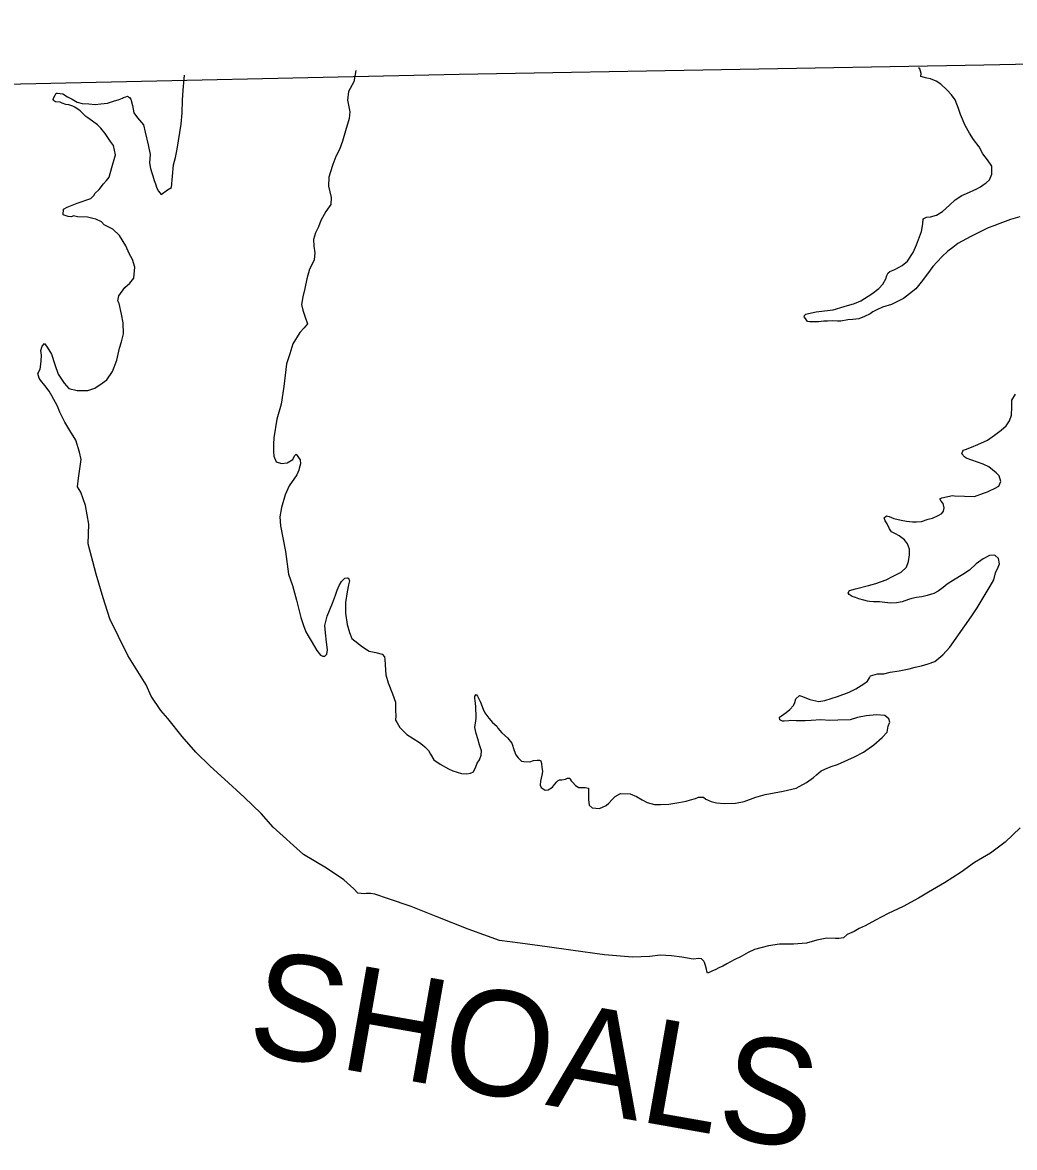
# Model space of a CAD drawing. Extents: x -939622 to -934245, y 1383184 to 1385301.
# Drawn here: x -935129.52 to -935114.57, y 1384358 to 1384374.95 of the extents above; entities that cross this region are included whole.
import ezdxf

# ---------------------------------------------------------------- set-up
doc = ezdxf.new("R2010")
doc.units = 0
doc.layers.add('Level 1', color=7, linetype='Continuous')
doc.layers.add('Level 9', color=7, linetype='Continuous')

msp = doc.modelspace()

# ---------------------------------------------------------------- linework, layer by layer
at = {"layer": 'Level 1'}
msp.add_lwpolyline([(-935085.228, 1384374.951), (-935092.001, 1384374.813), (-935099.92, 1384374.607), (-935105.732, 1384374.503), (-935115.033, 1384374.306), (-935122.938, 1384374.17), (-935129.774, 1384374.018), (-935139.337, 1384373.878), (-935140.375, 1384373.86)], dxfattribs=at)
at = {"layer": 'Level 9'}
for points in [[(-935124.496, 1384374.23), (-935124.525, 1384374.059), (-935124.606, 1384373.91), (-935124.622, 1384373.781), (-935124.589, 1384373.607), (-935124.596, 1384373.505), (-935124.653, 1384373.321), (-935124.695, 1384373.161), (-935124.744, 1384373.04), (-935124.8, 1384372.934), (-935124.845, 1384372.813), (-935124.885, 1384372.686), (-935124.902, 1384372.619), (-935124.906, 1384372.484), (-935124.87, 1384372.316), (-935124.874, 1384372.208), (-935124.95, 1384372.102), (-935125.023, 1384371.968), (-935125.057, 1384371.872), (-935125.104, 1384371.784), (-935125.135, 1384371.684), (-935125.127, 1384371.582), (-935125.116, 1384371.48), (-935125.124, 1384371.378), (-935125.161, 1384371.299), (-935125.193, 1384371.235), (-935125.236, 1384371.087), (-935125.266, 1384370.943), (-935125.297, 1384370.819), (-935125.316, 1384370.704), (-935125.297, 1384370.617), (-935125.262, 1384370.51), (-935125.224, 1384370.411), (-935125.277, 1384370.35), (-935125.342, 1384370.283), (-935125.444, 1384370.11), (-935125.489, 1384369.962), (-935125.541, 1384369.808), (-935125.583, 1384369.468), (-935125.62, 1384369.2), (-935125.685, 1384368.973), (-935125.732, 1384368.693), (-935125.736, 1384368.597), (-935125.737, 1384368.489), (-935125.73, 1384368.417), (-935125.695, 1384368.333), (-935125.614, 1384368.307), (-935125.533, 1384368.318), (-935125.444, 1384368.367), (-935125.42, 1384368.422), (-935125.397, 1384368.449), (-935125.335, 1384368.363), (-935125.328, 1384368.3), (-935125.348, 1384368.234), (-935125.357, 1384368.207), (-935125.385, 1384368.137), (-935125.5, 1384367.97), (-935125.563, 1384367.834), (-935125.614, 1384367.646), (-935125.642, 1384367.505), (-935125.63, 1384367.367), (-935125.557, 1384366.98), (-935125.509, 1384366.639), (-935125.452, 1384366.471), (-935125.391, 1384366.247), (-935125.362, 1384366.127), (-935125.327, 1384365.987), (-935125.286, 1384365.867), (-935125.248, 1384365.769), (-935125.217, 1384365.712), (-935125.171, 1384365.638), (-935125.121, 1384365.548), (-935125.084, 1384365.489), (-935125.029, 1384365.421), (-935124.995, 1384365.403), (-935124.965, 1384365.404), (-935124.933, 1384365.434), (-935124.925, 1384365.498), (-935124.936, 1384365.615), (-935124.953, 1384365.758), (-935124.964, 1384365.869), (-935124.928, 1384366.008), (-935124.85, 1384366.205), (-935124.804, 1384366.323), (-935124.778, 1384366.398), (-935124.75, 1384366.468), (-935124.712, 1384366.529), (-935124.691, 1384366.55), (-935124.661, 1384366.578), (-935124.623, 1384366.587), (-935124.607, 1384366.579), (-935124.592, 1384366.54), (-935124.606, 1384366.479), (-935124.628, 1384366.374)], [(-935114.916, 1384372.785), (-935114.978, 1384372.883), (-935115.052, 1384372.975), (-935115.108, 1384373.076), (-935115.191, 1384373.189), (-935115.252, 1384373.284), (-935115.315, 1384373.4), (-935115.389, 1384373.567), (-935115.418, 1384373.654), (-935115.468, 1384373.785), (-935115.524, 1384373.859), (-935115.594, 1384373.939), (-935115.683, 1384374.022), (-935115.753, 1384374.069), (-935115.837, 1384374.101), (-935115.892, 1384374.112), (-935115.913, 1384374.117), (-935115.931, 1384374.12), (-935115.982, 1384374.137), (-935115.98, 1384374.185), (-935115.999, 1384374.251), (-935116.018, 1384374.27)], [(-935127.497, 1384372.455), (-935127.469, 1384372.408), (-935127.429, 1384372.36), (-935127.334, 1384372.431), (-935127.275, 1384372.465), (-935127.245, 1384372.805), (-935127.211, 1384372.917), (-935127.189, 1384373.043), (-935127.126, 1384373.417), (-935127.114, 1384373.589), (-935127.109, 1384373.781), (-935127.099, 1384373.931), (-935127.081, 1384374.103), (-935127.078, 1384374.159)], [(-935128.693, 1384369.406), (-935128.534, 1384369.409), (-935128.429, 1384369.441), (-935128.32, 1384369.518), (-935128.248, 1384369.567), (-935128.161, 1384369.692), (-935128.097, 1384369.864), (-935128.059, 1384370.045), (-935128.027, 1384370.139), (-935127.999, 1384370.262), (-935128.002, 1384370.425), (-935128.026, 1384370.559), (-935128.064, 1384370.718), (-935128.08, 1384370.757), (-935128.069, 1384370.832), (-935127.975, 1384370.96), (-935127.902, 1384371.024), (-935127.84, 1384371.097), (-935127.825, 1384371.263), (-935127.86, 1384371.379), (-935127.909, 1384371.472), (-935127.962, 1384371.585), (-935128.055, 1384371.74), (-935128.156, 1384371.837), (-935128.286, 1384371.901), (-935128.326, 1384371.949), (-935128.414, 1384371.986), (-935128.459, 1384372), (-935128.538, 1384372.017), (-935128.688, 1384372.021), (-935128.751, 1384372.038), (-935128.778, 1384372.022), (-935128.832, 1384372.027), (-935128.905, 1384372.056), (-935128.903, 1384372.137), (-935128.846, 1384372.168), (-935128.697, 1384372.228), (-935128.491, 1384372.3), (-935128.441, 1384372.349), (-935128.427, 1384372.377), (-935128.362, 1384372.435), (-935128.3, 1384372.52), (-935128.253, 1384372.569), (-935128.212, 1384372.621), (-935128.175, 1384372.765), (-935128.116, 1384372.959), (-935128.148, 1384373.099), (-935128.191, 1384373.159), (-935128.234, 1384373.221), (-935128.274, 1384373.278), (-935128.339, 1384373.361), (-935128.391, 1384373.411), (-935128.464, 1384373.467), (-935128.534, 1384373.514), (-935128.564, 1384373.537), (-935128.65, 1384373.62), (-935128.732, 1384373.675), (-935128.762, 1384373.693), (-935128.822, 1384373.71), (-935128.865, 1384373.715), (-935128.919, 1384373.738), (-935128.952, 1384373.75), (-935129.021, 1384373.755), (-935129.049, 1384373.775), (-935129.058, 1384373.793), (-935129.047, 1384373.823), (-935129.026, 1384373.854), (-935129.009, 1384373.884), (-935128.994, 1384373.884), (-935128.949, 1384373.882), (-935128.912, 1384373.877), (-935128.84, 1384373.833), (-935128.77, 1384373.795), (-935128.697, 1384373.751), (-935128.619, 1384373.731), (-935128.519, 1384373.724), (-935128.426, 1384373.717), (-935128.336, 1384373.724), (-935128.24, 1384373.735), (-935128.145, 1384373.767), (-935128.064, 1384373.789), (-935128.013, 1384373.811), (-935127.995, 1384373.82), (-935127.96, 1384373.833), (-935127.936, 1384373.839), (-935127.905, 1384373.819), (-935127.887, 1384373.795), (-935127.861, 1384373.699), (-935127.841, 1384373.591), (-935127.786, 1384373.514), (-935127.697, 1384373.407), (-935127.668, 1384373.3), (-935127.626, 1384373.108), (-935127.596, 1384372.964), (-935127.603, 1384372.838), (-935127.592, 1384372.754), (-935127.57, 1384372.685), (-935127.554, 1384372.641), (-935127.535, 1384372.572), (-935127.513, 1384372.521), (-935127.497, 1384372.455)], [(-935114.492, 1384372.023), (-935114.635, 1384371.981), (-935114.796, 1384371.925), (-935114.886, 1384371.887), (-935114.972, 1384371.856), (-935115.1, 1384371.793), (-935115.231, 1384371.728), (-935115.425, 1384371.62), (-935115.502, 1384371.561), (-935115.579, 1384371.506), (-935115.664, 1384371.426), (-935115.738, 1384371.344), (-935115.803, 1384371.274), (-935115.885, 1384371.167), (-935115.979, 1384371.039), (-935116.061, 1384370.939), (-935116.153, 1384370.862), (-935116.248, 1384370.791), (-935116.427, 1384370.701), (-935116.561, 1384370.663), (-935116.647, 1384370.622), (-935116.71, 1384370.591), (-935116.749, 1384370.564), (-935116.832, 1384370.523), (-935116.921, 1384370.485), (-935117.008, 1384370.475), (-935117.086, 1384370.474), (-935117.188, 1384370.454), (-935117.239, 1384370.45), (-935117.317, 1384370.458), (-935117.389, 1384370.451), (-935117.446, 1384370.45), (-935117.524, 1384370.442), (-935117.626, 1384370.441), (-935117.656, 1384370.44), (-935117.689, 1384370.445), (-935117.696, 1384370.454), (-935117.72, 1384370.493), (-935117.742, 1384370.517), (-935117.739, 1384370.535), (-935117.718, 1384370.556), (-935117.677, 1384370.569), (-935117.563, 1384370.592), (-935117.437, 1384370.606), (-935117.305, 1384370.623), (-935117.141, 1384370.671), (-935116.983, 1384370.719), (-935116.887, 1384370.76), (-935116.724, 1384370.861), (-935116.617, 1384370.944), (-935116.555, 1384371.009), (-935116.511, 1384371.087), (-935116.497, 1384371.139), (-935116.477, 1384371.181), (-935116.453, 1384371.2), (-935116.376, 1384371.228), (-935116.266, 1384371.29), (-935116.186, 1384371.357), (-935116.098, 1384371.485), (-935116.049, 1384371.6), (-935115.974, 1384371.8), (-935115.952, 1384371.917), (-935115.951, 1384371.995), (-935115.897, 1384372.017), (-935115.84, 1384372.024), (-935115.747, 1384372.05), (-935115.658, 1384372.105), (-935115.555, 1384372.197), (-935115.466, 1384372.28), (-935115.368, 1384372.345), (-935115.294, 1384372.373), (-935115.142, 1384372.445), (-935115.088, 1384372.476), (-935115.044, 1384372.503), (-935114.999, 1384372.534), (-935114.952, 1384372.583), (-935114.914, 1384372.665), (-935114.916, 1384372.785)], [(-935117.093, 1384361.21), (-935117.149, 1384361.164), (-935117.218, 1384361.15), (-935117.272, 1384361.153), (-935117.401, 1384361.156), (-935117.551, 1384361.124), (-935117.709, 1384361.079), (-935117.901, 1384361.067), (-935118.114, 1384361.066), (-935118.279, 1384361.039), (-935118.491, 1384360.985), (-935118.587, 1384360.941), (-935118.691, 1384360.879), (-935118.798, 1384360.832), (-935118.905, 1384360.77), (-935118.967, 1384360.736), (-935119.027, 1384360.708), (-935119.075, 1384360.683), (-935119.131, 1384360.658), (-935119.173, 1384360.64), (-935119.182, 1384360.634), (-935119.197, 1384360.63), (-935119.209, 1384360.657), (-935119.216, 1384360.69), (-935119.229, 1384360.747), (-935119.245, 1384360.789), (-935119.254, 1384360.81), (-935119.288, 1384360.845), (-935119.327, 1384360.85), (-935119.414, 1384360.84), (-935119.585, 1384360.87), (-935119.739, 1384360.892), (-935119.91, 1384360.898), (-935120.066, 1384360.88), (-935120.33, 1384360.87), (-935120.748, 1384360.905), (-935121.257, 1384360.977), (-935121.612, 1384361.025), (-935122.019, 1384361.081), (-935122.332, 1384361.121), (-935122.806, 1384361.293), (-935123.26, 1384361.475), (-935123.662, 1384361.634), (-935124.004, 1384361.748), (-935124.212, 1384361.817), (-935124.275, 1384361.831), (-935124.338, 1384361.83), (-935124.368, 1384361.826), (-935124.464, 1384361.833), (-935124.529, 1384361.898), (-935124.675, 1384362.034), (-935124.94, 1384362.21), (-935125.283, 1384362.415), (-935125.743, 1384362.83), (-935125.924, 1384363.035), (-935126.178, 1384363.28), (-935126.477, 1384363.554), (-935126.693, 1384363.746), (-935126.907, 1384363.959), (-935127.113, 1384364.196), (-935127.327, 1384364.465), (-935127.432, 1384364.587), (-935127.58, 1384364.804), (-935127.655, 1384364.971), (-935127.933, 1384365.414), (-935128.07, 1384365.703), (-935128.204, 1384365.965), (-935128.305, 1384366.282), (-935128.411, 1384366.638), (-935128.53, 1384367.098), (-935128.517, 1384367.393), (-935128.567, 1384367.675), (-935128.642, 1384367.878), (-935128.689, 1384367.955), (-935128.676, 1384368.084), (-935128.633, 1384368.368), (-935128.659, 1384368.478), (-935128.713, 1384368.661), (-935128.806, 1384368.803), (-935128.883, 1384368.928), (-935128.955, 1384369.08), (-935128.992, 1384369.173), (-935129.079, 1384369.325), (-935129.119, 1384369.396), (-935129.181, 1384369.482), (-935129.248, 1384369.562), (-935129.267, 1384369.592), (-935129.286, 1384369.664), (-935129.251, 1384369.727), (-935129.235, 1384369.842), (-935129.234, 1384369.938), (-935129.241, 1384370.01), (-935129.221, 1384370.073), (-935129.186, 1384370.113), (-935129.149, 1384370.06), (-935129.084, 1384369.953), (-935129.03, 1384369.797), (-935128.98, 1384369.651), (-935128.893, 1384369.517), (-935128.82, 1384369.437), (-935128.693, 1384369.406)], [(-935114.613, 1384369.154), (-935114.615, 1384369.262), (-935114.556, 1384369.354)], [(-935114.86, 1384366.662), (-935114.817, 1384366.747), (-935114.8, 1384366.798), (-935114.813, 1384366.876), (-935114.871, 1384366.926), (-935114.949, 1384366.922), (-935115.044, 1384366.872), (-935115.151, 1384366.798), (-935115.249, 1384366.701), (-935115.35, 1384366.636), (-935115.492, 1384366.549), (-935115.59, 1384366.491), (-935115.646, 1384366.441), (-935115.724, 1384366.383), (-935115.789, 1384366.349), (-935115.891, 1384366.32), (-935115.971, 1384366.301), (-935116.049, 1384366.29), (-935116.121, 1384366.274), (-935116.172, 1384366.258), (-935116.264, 1384366.221), (-935116.351, 1384366.207), (-935116.438, 1384366.203), (-935116.525, 1384366.213), (-935116.607, 1384366.221), (-935116.7, 1384366.225), (-935116.757, 1384366.23), (-935116.787, 1384366.233), (-935116.841, 1384366.25), (-935116.917, 1384366.267), (-935116.971, 1384366.29), (-935117.017, 1384366.304), (-935117.062, 1384366.336), (-935117.078, 1384366.357), (-935117.057, 1384366.394), (-935116.97, 1384366.419), (-935116.773, 1384366.471), (-935116.663, 1384366.499), (-935116.507, 1384366.553), (-935116.409, 1384366.603), (-935116.281, 1384366.668), (-935116.201, 1384366.745), (-935116.17, 1384366.829), (-935116.156, 1384366.929), (-935116.155, 1384367.019), (-935116.184, 1384367.099), (-935116.233, 1384367.156), (-935116.309, 1384367.218), (-935116.366, 1384367.25), (-935116.427, 1384367.276), (-935116.458, 1384367.323), (-935116.492, 1384367.398), (-935116.52, 1384367.445), (-935116.536, 1384367.487), (-935116.503, 1384367.521), (-935116.461, 1384367.509), (-935116.391, 1384367.481), (-935116.28, 1384367.452), (-935116.198, 1384367.439), (-935116.111, 1384367.431), (-935116.048, 1384367.429), (-935115.973, 1384367.434), (-935115.875, 1384367.471), (-935115.809, 1384367.484), (-935115.725, 1384367.522), (-935115.666, 1384367.553), (-935115.642, 1384367.589), (-935115.634, 1384367.638), (-935115.65, 1384367.703), (-935115.678, 1384367.742), (-935115.7, 1384367.775), (-935115.667, 1384367.79), (-935115.505, 1384367.823), (-935115.478, 1384367.821), (-935115.178, 1384367.808), (-935115.038, 1384367.858), (-935114.981, 1384367.88), (-935114.939, 1384367.902), (-935114.874, 1384367.93), (-935114.808, 1384367.964), (-935114.779, 1384368.037), (-935114.805, 1384368.12), (-935114.848, 1384368.168), (-935114.96, 1384368.256), (-935115.045, 1384368.297), (-935115.133, 1384368.328), (-935115.217, 1384368.357), (-935115.302, 1384368.388), (-935115.329, 1384368.406), (-935115.366, 1384368.453), (-935115.346, 1384368.508), (-935115.313, 1384368.517), (-935115.221, 1384368.552), (-935115.125, 1384368.593), (-935114.979, 1384368.661), (-935114.873, 1384368.735), (-935114.775, 1384368.809), (-935114.698, 1384368.876), (-935114.651, 1384368.949), (-935114.62, 1384369.034), (-935114.613, 1384369.154)], [(-935120.992, 1384363.334), (-935120.993, 1384363.247), (-935120.98, 1384363.16), (-935120.937, 1384363.119), (-935120.826, 1384363.112), (-935120.725, 1384363.153), (-935120.683, 1384363.189), (-935120.636, 1384363.247), (-935120.592, 1384363.293), (-935120.508, 1384363.334), (-935120.364, 1384363.333), (-935120.267, 1384363.293), (-935120.185, 1384363.24), (-935120.107, 1384363.202), (-935119.995, 1384363.171), (-935119.908, 1384363.169), (-935119.782, 1384363.175), (-935119.689, 1384363.188), (-935119.632, 1384363.198), (-935119.521, 1384363.221), (-935119.453, 1384363.24), (-935119.381, 1384363.259), (-935119.333, 1384363.281), (-935119.258, 1384363.28), (-935119.222, 1384363.253), (-935119.143, 1384363.215), (-935119.064, 1384363.193), (-935118.947, 1384363.183), (-935118.776, 1384363.191), (-935118.644, 1384363.215), (-935118.471, 1384363.281), (-935118.328, 1384363.322), (-935118.058, 1384363.369), (-935117.864, 1384363.417), (-935117.706, 1384363.501), (-935117.6, 1384363.575), (-935117.555, 1384363.615), (-935117.487, 1384363.676), (-935117.431, 1384363.701), (-935117.335, 1384363.742), (-935117.24, 1384363.773), (-935116.983, 1384363.886), (-935116.846, 1384363.96), (-935116.695, 1384364.071), (-935116.565, 1384364.181), (-935116.491, 1384364.261), (-935116.475, 1384364.351), (-935116.452, 1384364.412), (-935116.465, 1384364.46), (-935116.526, 1384364.513), (-935116.652, 1384364.522), (-935116.808, 1384364.508), (-935116.937, 1384364.479), (-935117.05, 1384364.447), (-935117.233, 1384364.441), (-935117.353, 1384364.435), (-935117.492, 1384364.445), (-935117.636, 1384364.434), (-935117.726, 1384364.432), (-935117.795, 1384364.431), (-935117.861, 1384364.433), (-935117.948, 1384364.434), (-935117.972, 1384364.431), (-935118.044, 1384364.424), (-935118.068, 1384364.426), (-935118.11, 1384364.444), (-935118.114, 1384364.486), (-935118.084, 1384364.504), (-935118.013, 1384364.554), (-935117.96, 1384364.6), (-935117.901, 1384364.664), (-935117.881, 1384364.706), (-935117.867, 1384364.763), (-935117.813, 1384364.812), (-935117.768, 1384364.798), (-935117.659, 1384364.752), (-935117.52, 1384364.724), (-935117.431, 1384364.738), (-935117.239, 1384364.795), (-935117.066, 1384364.861), (-935116.962, 1384364.914), (-935116.843, 1384364.988), (-935116.787, 1384365.028), (-935116.758, 1384365.077), (-935116.743, 1384365.11), (-935116.636, 1384365.139), (-935116.54, 1384365.14), (-935116.444, 1384365.166), (-935116.309, 1384365.186), (-935116.16, 1384365.216), (-935116.07, 1384365.241), (-935115.974, 1384365.258), (-935115.873, 1384365.287), (-935115.774, 1384365.325), (-935115.653, 1384365.423), (-935115.547, 1384365.539), (-935115.227, 1384365.995), (-935115.134, 1384366.135), (-935114.941, 1384366.459), (-935114.883, 1384366.557), (-935114.86, 1384366.662)], [(-935124.628, 1384366.374), (-935124.652, 1384366.214), (-935124.652, 1384366.052), (-935124.625, 1384365.881), (-935124.59, 1384365.762), (-935124.556, 1384365.672), (-935124.397, 1384365.545), (-935124.294, 1384365.481), (-935124.197, 1384365.459), (-935124.098, 1384365.433), (-935124.064, 1384365.395), (-935124.058, 1384365.356), (-935124.056, 1384365.272), (-935124.047, 1384365.122), (-935124.009, 1384365.002), (-935123.943, 1384364.838), (-935123.899, 1384364.713), (-935123.897, 1384364.586), (-935123.895, 1384364.505), (-935123.897, 1384364.442), (-935123.876, 1384364.4), (-935123.835, 1384364.329), (-935123.728, 1384364.223), (-935123.537, 1384364.106), (-935123.494, 1384364.07), (-935123.455, 1384364.041), (-935123.4, 1384363.985), (-935123.372, 1384363.931), (-935123.319, 1384363.845), (-935123.225, 1384363.78), (-935123.101, 1384363.71), (-935123.034, 1384363.678), (-935122.907, 1384363.639), (-935122.823, 1384363.634), (-935122.769, 1384363.641), (-935122.724, 1384363.66), (-935122.69, 1384363.738), (-935122.667, 1384363.793), (-935122.635, 1384363.844), (-935122.609, 1384363.914), (-935122.604, 1384363.977), (-935122.633, 1384364.07), (-935122.661, 1384364.157), (-935122.684, 1384364.24), (-935122.703, 1384364.33), (-935122.685, 1384364.466), (-935122.686, 1384364.526), (-935122.687, 1384364.601), (-935122.688, 1384364.649), (-935122.701, 1384364.739), (-935122.705, 1384364.766), (-935122.705, 1384364.802), (-935122.682, 1384364.826), (-935122.663, 1384364.8), (-935122.617, 1384364.713), (-935122.576, 1384364.606), (-935122.551, 1384364.549), (-935122.492, 1384364.472), (-935122.437, 1384364.404), (-935122.373, 1384364.351), (-935122.355, 1384364.321), (-935122.299, 1384364.25), (-935122.214, 1384364.173), (-935122.146, 1384364.096), (-935122.109, 1384363.986), (-935122.086, 1384363.92), (-935122.052, 1384363.872), (-935122.001, 1384363.822), (-935121.964, 1384363.817), (-935121.874, 1384363.812), (-935121.818, 1384363.831), (-935121.764, 1384363.838), (-935121.728, 1384363.839), (-935121.709, 1384363.83), (-935121.7, 1384363.785), (-935121.693, 1384363.731), (-935121.682, 1384363.665), (-935121.694, 1384363.611), (-935121.713, 1384363.521), (-935121.721, 1384363.463), (-935121.705, 1384363.424), (-935121.642, 1384363.386), (-935121.6, 1384363.393), (-935121.534, 1384363.43), (-935121.502, 1384363.47), (-935121.467, 1384363.513), (-935121.446, 1384363.531), (-935121.428, 1384363.54), (-935121.395, 1384363.541), (-935121.338, 1384363.554), (-935121.308, 1384363.569), (-935121.272, 1384363.567), (-935121.266, 1384363.552), (-935121.251, 1384363.528), (-935121.226, 1384363.502), (-935121.186, 1384363.457), (-935121.138, 1384363.428), (-935121.117, 1384363.428), (-935121.042, 1384363.427), (-935120.993, 1384363.415), (-935120.992, 1384363.334)], [(-935114.487, 1384362.819), (-935114.715, 1384362.605), (-935114.937, 1384362.439), (-935115.175, 1384362.294), (-935115.379, 1384362.149), (-935115.629, 1384361.992), (-935115.867, 1384361.852), (-935116.021, 1384361.76), (-935116.253, 1384361.636), (-935116.477, 1384361.527), (-935116.667, 1384361.427), (-935116.822, 1384361.343), (-935116.914, 1384361.3), (-935116.991, 1384361.256), (-935117.093, 1384361.21)]]:
    msp.add_lwpolyline(points, dxfattribs=at)

# ---------------------------------------------------------------- texts
msp.add_text('SHOALS', height=1.584, rotation=350, dxfattribs=at).set_placement((-935126.173, 1384359.446))

doc.saveas('drawing.dxf')
